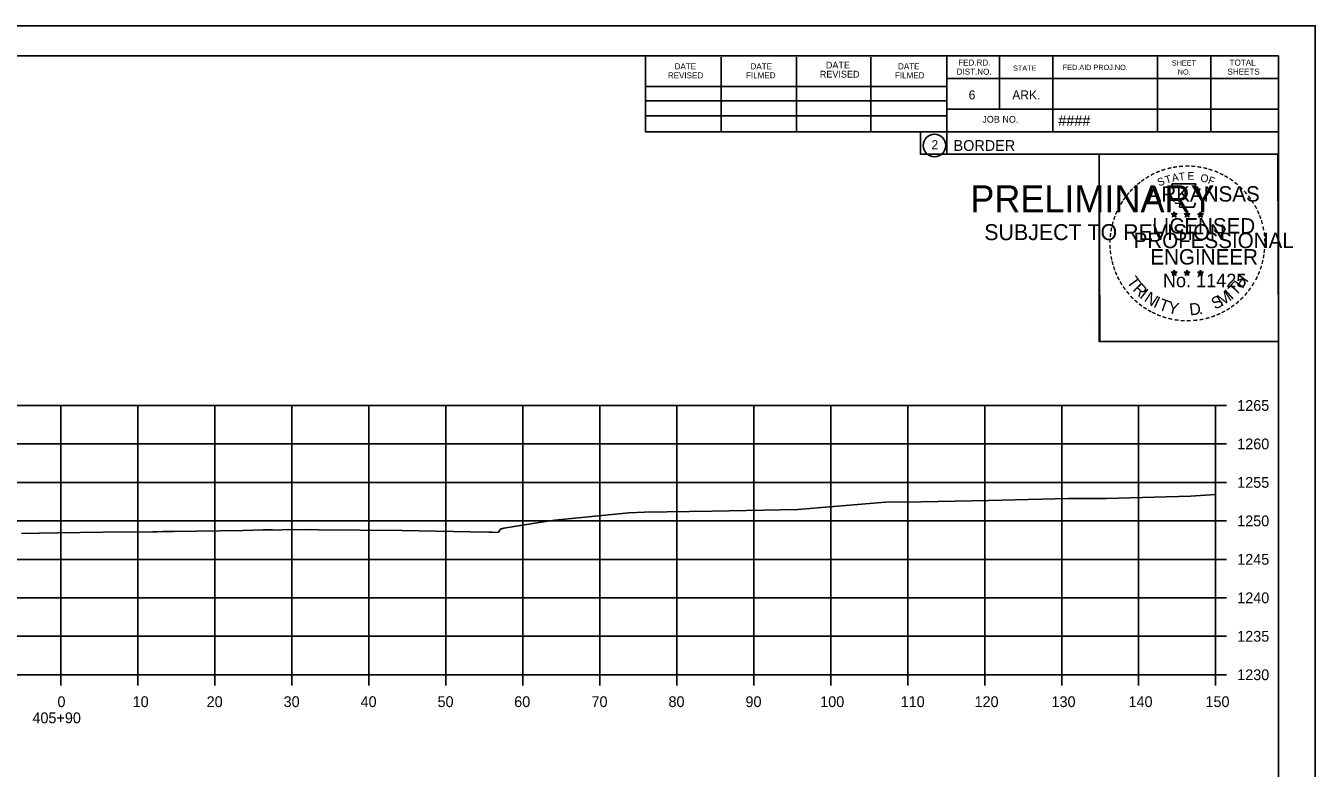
# Model space of a CAD drawing. Extents: x -70 to 701944, y -4 to 666871.
# Drawn here: x 669211.5 to 669379, y 663392.4 to 663488.9 of the extents above; entities that cross this region are included whole.
import ezdxf

# ---------------------------------------------------------------- set-up
doc = ezdxf.new("R2010")
doc.units = 0
for name, color, linetype in [('R_Axis', 7, 'Continuous'), ('R_Axis Annot', 7, 'Continuous'), ('R_Border', 7, 'Continuous'), ('R_Border PE', 7, 'Continuous'), ('R_Border Prem', 7, 'Continuous'), ('R_Exist Surface', 7, 'Continuous'), ('R_Grid', 7, 'Continuous'), ('R_No Plot', 7, 'Continuous')]:
    doc.layers.add(name, color=color, linetype=linetype)

msp = doc.modelspace()

# ---------------------------------------------------------------- linework, layer by layer
at = {"layer": 'R_Axis'}
for p, q in [((669366.07, 663404.57), (669366.07, 663439.57)), ((669367.47, 663439.57), (669366.07, 663439.57)), ((669367.47, 663434.57), (669366.07, 663434.57)), ((669367.47, 663429.57), (669366.07, 663429.57)), ((669367.47, 663424.57), (669366.07, 663424.57)), ((669367.47, 663419.57), (669366.07, 663419.57)), ((669367.47, 663414.57), (669366.07, 663414.57)), ((669367.47, 663409.57), (669366.07, 663409.57)), ((669066.07, 663404.57), (669366.07, 663404.57)), ((669216.07, 663403.17), (669216.07, 663404.57)), ((669226.07, 663403.17), (669226.07, 663404.57)), ((669236.07, 663403.17), (669236.07, 663404.57)), ((669246.07, 663403.17), (669246.07, 663404.57)), ((669256.07, 663403.17), (669256.07, 663404.57)), ((669266.07, 663403.17), (669266.07, 663404.57)), ((669276.07, 663403.17), (669276.07, 663404.57)), ((669286.07, 663403.17), (669286.07, 663404.57)), ((669296.07, 663403.17), (669296.07, 663404.57)), ((669306.07, 663403.17), (669306.07, 663404.57)), ((669316.07, 663403.17), (669316.07, 663404.57)), ((669326.07, 663403.17), (669326.07, 663404.57)), ((669336.07, 663403.17), (669336.07, 663404.57)), ((669346.07, 663403.17), (669346.07, 663404.57)), ((669356.07, 663403.17), (669356.07, 663404.57)), ((669366.07, 663403.17), (669366.07, 663404.57)), ((669367.47, 663404.57), (669366.07, 663404.57))]:
    msp.add_line(p, q, dxfattribs=at)
at = {"layer": 'R_Border'}
for p, q in [((669058.07, 663485.03), (669374.25, 663485.03)), ((669291.99, 663475.15), (669291.99, 663485.03)), ((669301.85, 663475.15), (669301.85, 663484.83)), ((669311.61, 663475.15), (669311.61, 663484.83)), ((669321.29, 663475.15), (669321.29, 663484.83)), ((669331.15, 663485.03), (669331.15, 663472.23)), ((669337.99, 663485.03), (669337.99, 663478.09)), ((669344.93, 663485.03), (669344.93, 663475.15)), ((669358.51, 663485.03), (669358.51, 663475.15)), ((669365.45, 663485.03), (669365.45, 663475.15)), ((669374.25, 663279.57), (669374.25, 663485.03)), ((669374.25, 663482.09), (669331.15, 663482.09)), ((669374.25, 663482.11), (669374.25, 663482.11)), ((669291.99, 663481.01), (669331.15, 663481.01)), ((669291.99, 663479.15), (669331.15, 663479.15)), ((669291.99, 663475.15), (669291.99, 663477.21)), ((669291.99, 663477.21), (669331.15, 663477.21)), ((669374.25, 663478.09), (669331.15, 663478.09)), ((669334.11, 663478.09), (669374.25, 663478.09)), ((669374.25, 663475.15), (669291.99, 663475.15)), ((669331.15, 663472.23), (669374.25, 663472.23))]:
    msp.add_line(p, q, dxfattribs=at)
msp.add_circle((669329.54, 663473.36), 1.47, dxfattribs=at)
at = {"layer": 'R_Border PE'}
for p, q in [((669360.34, 663464.48), (669360.69, 663464.37)), ((669360.34, 663464.48), (669360.59, 663464.44)), ((669360.34, 663464.48), (669360.57, 663464.36)), ((669360.47, 663464.07), (669360.69, 663464.37)), ((669360.47, 663464.07), (669360.6, 663464.32)), ((669360.47, 663464.07), (669360.68, 663464.29)), ((669360.69, 663464.74), (669360.65, 663464.48)), ((669360.9, 663464.07), (669360.68, 663464.29)), ((669360.69, 663464.37), (669360.69, 663464.74)), ((669360.69, 663464.74), (669360.74, 663464.49)), ((669361.03, 663464.48), (669360.69, 663464.37)), ((669360.9, 663464.07), (669360.69, 663464.37)), ((669361.03, 663464.48), (669360.75, 663464.43)), ((669360.9, 663464.07), (669360.76, 663464.37)), ((669361.03, 663464.48), (669360.83, 663464.38)), ((669362.01, 663464.48), (669362.36, 663464.37)), ((669362.01, 663464.48), (669362.26, 663464.44)), ((669362.01, 663464.48), (669362.24, 663464.36)), ((669362.14, 663464.07), (669362.36, 663464.37)), ((669362.14, 663464.07), (669362.27, 663464.32)), ((669362.14, 663464.07), (669362.35, 663464.29)), ((669362.36, 663464.74), (669362.32, 663464.48)), ((669362.57, 663464.07), (669362.35, 663464.29)), ((669362.36, 663464.37), (669362.36, 663464.74)), ((669362.36, 663464.74), (669362.41, 663464.49)), ((669362.7, 663464.48), (669362.36, 663464.37)), ((669362.57, 663464.07), (669362.36, 663464.37)), ((669362.7, 663464.48), (669362.42, 663464.43)), ((669362.57, 663464.07), (669362.43, 663464.37)), ((669362.7, 663464.48), (669362.5, 663464.38)), ((669363.77, 663464.47), (669364.12, 663464.36)), ((669363.77, 663464.47), (669364.02, 663464.43)), ((669363.77, 663464.47), (669364.01, 663464.35)), ((669363.9, 663464.06), (669364.12, 663464.36)), ((669363.9, 663464.06), (669364.03, 663464.31)), ((669363.9, 663464.06), (669364.12, 663464.28)), ((669364.12, 663464.72), (669364.08, 663464.47)), ((669364.12, 663464.36), (669364.12, 663464.72)), ((669364.12, 663464.72), (669364.17, 663464.47)), ((669364.47, 663464.47), (669364.12, 663464.36)), ((669364.33, 663464.06), (669364.12, 663464.36)), ((669364.33, 663464.06), (669364.12, 663464.28)), ((669364.47, 663464.47), (669364.18, 663464.42)), ((669364.33, 663464.06), (669364.2, 663464.35)), ((669364.47, 663464.47), (669364.26, 663464.37)), ((669360.33, 663456.91), (669360.68, 663456.8)), ((669360.33, 663456.91), (669360.59, 663456.86)), ((669360.33, 663456.91), (669360.57, 663456.79)), ((669360.47, 663456.5), (669360.68, 663456.8)), ((669360.68, 663457.16), (669360.64, 663456.91)), ((669360.68, 663456.8), (669360.68, 663457.16)), ((669360.68, 663457.16), (669360.73, 663456.91)), ((669361.03, 663456.91), (669360.68, 663456.8)), ((669360.9, 663456.5), (669360.68, 663456.8)), ((669361.03, 663456.91), (669360.74, 663456.86)), ((669361.03, 663456.91), (669360.83, 663456.81)), ((669362, 663456.91), (669362.35, 663456.8)), ((669362, 663456.91), (669362.26, 663456.86)), ((669362, 663456.91), (669362.24, 663456.79)), ((669362.14, 663456.5), (669362.35, 663456.8)), ((669362.35, 663457.16), (669362.31, 663456.91)), ((669362.35, 663456.8), (669362.35, 663457.16)), ((669362.35, 663457.16), (669362.4, 663456.91)), ((669362.7, 663456.91), (669362.35, 663456.8)), ((669362.56, 663456.5), (669362.35, 663456.8)), ((669362.7, 663456.91), (669362.41, 663456.86)), ((669362.7, 663456.91), (669362.49, 663456.81)), ((669363.77, 663456.9), (669364.12, 663456.79)), ((669363.77, 663456.9), (669364.02, 663456.85)), ((669363.77, 663456.9), (669364.01, 663456.78)), ((669364.12, 663457.15), (669364.08, 663456.9)), ((669364.12, 663456.79), (669364.12, 663457.15)), ((669364.12, 663457.15), (669364.17, 663456.9)), ((669364.47, 663456.9), (669364.12, 663456.79)), ((669364.47, 663456.9), (669364.18, 663456.85)), ((669364.47, 663456.9), (669364.26, 663456.8)), ((669360.47, 663456.5), (669360.59, 663456.75)), ((669360.47, 663456.5), (669360.68, 663456.72)), ((669360.9, 663456.5), (669360.68, 663456.72)), ((669360.9, 663456.5), (669360.76, 663456.79)), ((669362.14, 663456.5), (669362.26, 663456.75)), ((669362.14, 663456.5), (669362.35, 663456.72)), ((669362.56, 663456.5), (669362.35, 663456.72)), ((669362.56, 663456.5), (669362.43, 663456.79)), ((669363.9, 663456.49), (669364.12, 663456.79)), ((669363.9, 663456.49), (669364.03, 663456.74)), ((669363.9, 663456.49), (669364.12, 663456.71)), ((669364.33, 663456.49), (669364.12, 663456.79)), ((669364.33, 663456.49), (669364.12, 663456.71)), ((669364.33, 663456.49), (669364.19, 663456.78))]:
    msp.add_line(p, q, dxfattribs=at)
for points in [[(669360.38, 663468.36), (669360.65, 663467.53)], [(669363.89, 663467.44), (669364.03, 663467.72), (669363.35, 663467.7), (669363.49, 663468.36), (669360.38, 663468.36)], [(669360.87, 663465.94), (669360.87, 663465.85), (669361.43, 663465.83), (669361.38, 663465.36), (669363.25, 663465.36), (669363.45, 663465.89)], [(669360.69, 663464.74), (669360.9, 663464.07), (669360.34, 663464.48), (669361.03, 663464.48), (669360.47, 663464.07), (669360.69, 663464.74)], [(669362.36, 663464.74), (669362.57, 663464.07), (669362.01, 663464.48), (669362.7, 663464.48), (669362.14, 663464.07), (669362.36, 663464.74)], [(669364.12, 663464.72), (669364.33, 663464.06), (669363.77, 663464.47), (669364.47, 663464.47), (669363.9, 663464.06), (669364.12, 663464.72)], [(669360.68, 663457.16), (669360.9, 663456.5), (669360.33, 663456.91), (669361.03, 663456.91), (669360.47, 663456.5), (669360.68, 663457.16)], [(669362.35, 663457.16), (669362.56, 663456.5), (669362, 663456.91), (669362.7, 663456.91), (669362.14, 663456.5), (669362.35, 663457.16)], [(669364.12, 663457.15), (669364.33, 663456.49), (669363.77, 663456.9), (669364.47, 663456.9), (669363.9, 663456.49), (669364.12, 663457.15)]]:
    msp.add_lwpolyline(points, dxfattribs=at)
for centre, radius in [((669360.69, 663464.37), 0.172), ((669360.69, 663464.37), 0.145), ((669360.69, 663464.37), 0.116), ((669360.69, 663464.37), 0.0991), ((669360.69, 663464.37), 0.0747), ((669360.69, 663464.37), 0.0495), ((669360.69, 663464.37), 0.0296), ((669362.36, 663464.37), 0.172), ((669362.36, 663464.37), 0.145), ((669362.36, 663464.37), 0.116), ((669362.36, 663464.37), 0.0991), ((669362.36, 663464.37), 0.0747), ((669362.36, 663464.37), 0.0495), ((669362.36, 663464.37), 0.0296), ((669364.12, 663464.36), 0.172), ((669364.12, 663464.36), 0.145), ((669364.12, 663464.36), 0.116), ((669364.12, 663464.36), 0.0991), ((669364.12, 663464.36), 0.0747), ((669364.12, 663464.36), 0.0495), ((669364.12, 663464.36), 0.0296), ((669360.68, 663456.8), 0.172), ((669360.68, 663456.8), 0.145), ((669360.68, 663456.8), 0.116), ((669360.68, 663456.8), 0.0991), ((669360.68, 663456.8), 0.0747), ((669360.68, 663456.8), 0.0495), ((669360.68, 663456.8), 0.0296), ((669362.35, 663456.8), 0.172), ((669362.35, 663456.8), 0.145), ((669362.35, 663456.8), 0.116), ((669362.35, 663456.8), 0.0991), ((669362.35, 663456.8), 0.0747), ((669362.35, 663456.8), 0.0495), ((669362.35, 663456.8), 0.0296), ((669364.12, 663456.79), 0.172), ((669364.12, 663456.79), 0.145), ((669364.12, 663456.79), 0.116), ((669364.12, 663456.79), 0.0991), ((669364.12, 663456.79), 0.0747), ((669364.12, 663456.79), 0.0495), ((669364.12, 663456.79), 0.0296)]:
    msp.add_circle(centre, radius, dxfattribs=at)
at = {"layer": 'R_Exist Surface'}
msp.add_lwpolyline([(669210.95, 663422.91), (669215.63, 663423), (669221.55, 663423.11), (669227.99, 663423.16), (669228.6, 663423.16), (669229.34, 663423.18), (669230.7, 663423.19), (669239.68, 663423.34), (669242.35, 663423.39), (669242.78, 663423.39), (669243.57, 663423.39), (669244.33, 663423.38), (669244.82, 663423.39), (669248.01, 663423.44), (669249.52, 663423.42), (669260.34, 663423.3), (669269.25, 663423.15), (669271.7, 663423.1), (669272.04, 663423.1), (669272.85, 663423.08), (669273.11, 663423.41), (669273.2, 663423.53), (669273.48, 663423.58), (669273.58, 663423.61), (669279.28, 663424.53), (669279.63, 663424.59), (669280.21, 663424.65), (669289.82, 663425.62), (669291.89, 663425.69), (669300.65, 663425.85), (669309.53, 663426.01), (669311.8, 663426.06), (669315.92, 663426.39), (669323.19, 663426.99), (669327.79, 663427.05), (669336.62, 663427.22), (669346.87, 663427.46), (669347.88, 663427.5), (669351.91, 663427.48), (669362.82, 663427.78), (669366.07, 663427.99)], dxfattribs=at)
at = {"layer": 'R_Grid'}
for p, q in [((669066.07, 663439.57), (669366.07, 663439.57)), ((669216.07, 663404.57), (669216.07, 663439.57)), ((669226.07, 663404.57), (669226.07, 663439.57)), ((669236.07, 663404.57), (669236.07, 663439.57)), ((669246.07, 663404.57), (669246.07, 663439.57)), ((669256.07, 663404.57), (669256.07, 663439.57)), ((669266.07, 663404.57), (669266.07, 663439.57)), ((669276.07, 663404.57), (669276.07, 663439.57)), ((669286.07, 663404.57), (669286.07, 663439.57)), ((669296.07, 663404.57), (669296.07, 663439.57)), ((669306.07, 663404.57), (669306.07, 663439.57)), ((669316.07, 663404.57), (669316.07, 663439.57)), ((669326.07, 663404.57), (669326.07, 663439.57)), ((669336.07, 663404.57), (669336.07, 663439.57)), ((669346.07, 663404.57), (669346.07, 663439.57)), ((669356.07, 663404.57), (669356.07, 663439.57)), ((669366.07, 663404.57), (669366.07, 663439.57)), ((669066.07, 663434.57), (669366.07, 663434.57)), ((669066.07, 663429.57), (669366.07, 663429.57)), ((669066.07, 663424.57), (669366.07, 663424.57)), ((669066.07, 663419.57), (669366.07, 663419.57)), ((669066.07, 663414.57), (669366.07, 663414.57)), ((669066.07, 663409.57), (669366.07, 663409.57)), ((669066.07, 663404.57), (669366.07, 663404.57))]:
    msp.add_line(p, q, dxfattribs=at)
at = {"layer": 'R_No Plot'}
for p, q in [((669045.67, 663488.92), (669379, 663488.92)), ((669350.29, 663449.77), (669350.29, 663449.77))]:
    msp.add_line(p, q, dxfattribs=at)
for points in [[(669045.66, 663488.92), (669379, 663488.92), (669379, 663275.58), (669045.66, 663275.58)], [(669291.99, 663485.03), (669291.99, 663475.15), (669327.72, 663475.15), (669327.72, 663472.23), (669350.92, 663472.23), (669350.92, 663447.89), (669374.25, 663447.89), (669374.25, 663279.57), (669058.07, 663279.57), (669058.07, 663485.03)], [(669350.92, 663472.23), (669374.13, 663472.23), (669374.25, 663447.89), (669351.04, 663447.89)]]:
    msp.add_lwpolyline(points, close=True, dxfattribs=at)

# ---------------------------------------------------------------- texts
at = {"layer": 'R_Axis Annot'}
for s, p in [('1265', (669368.87, 663438.87)), ('1260', (669368.87, 663433.87)), ('1255', (669368.87, 663428.87)), ('1250', (669368.87, 663423.87)), ('1245', (669368.87, 663418.87)), ('1240', (669368.87, 663413.87)), ('1235', (669368.87, 663408.87)), ('1230', (669368.87, 663403.87)), ('0', (669215.61, 663400.37)), ('10', (669225.38, 663400.37)), ('20', (669234.99, 663400.37)), ('30', (669244.99, 663400.37)), ('40', (669254.99, 663400.37)), ('50', (669264.99, 663400.37)), ('60', (669274.95, 663400.37)), ('70', (669284.99, 663400.37)), ('80', (669294.99, 663400.37)), ('90', (669304.99, 663400.37)), ('100', (669314.7, 663400.37)), ('110', (669325.15, 663400.37)), ('120', (669334.75, 663400.37)), ('130', (669344.75, 663400.37)), ('140', (669354.75, 663400.37)), ('150', (669364.75, 663400.37)), ('405+90', (669212.36, 663398.27))]:
    msp.add_text(s, height=1.4, dxfattribs=at).set_placement(p)
at = {"layer": 'R_Border'}
for s, height, p in [('DATE', 0.782, (669295.79, 663483.27)), ('DATE', 0.782, (669305.65, 663483.27)), ('DATE', 0.879, (669315.43, 663483.37)), ('DATE', 0.782, (669324.81, 663483.27)), ('FED.RD.', 0.782, (669332.63, 663483.75)), ('STATE', 0.684, (669339.75, 663483.07)), ('FED.AID PROJ.NO.', 0.684, (669346.21, 663483.17)), ('SHEET', 0.684, (669360.37, 663483.75)), ('TOTAL', 0.782, (669367.89, 663483.75)), ('REVISED', 0.782, (669294.91, 663482.09)), ('FILMED', 0.782, (669305.07, 663482.09)), ('REVISED', 0.879, (669314.65, 663482.19)), ('FILMED', 0.782, (669324.41, 663482.09)), ('DIST.NO.', 0.782, (669332.43, 663482.57)), ('NO.', 0.684, (669361.15, 663482.57)), ('SHEETS', 0.782, (669367.61, 663482.57)), ('6', 1.17, (669333.99, 663479.35)), ('ARK.', 1.172, (669339.65, 663479.35)), ('JOB NO.', 0.879, (669335.75, 663476.33)), ('####', 1.4, (669345.63, 663475.89)), ('2', 1.17, (669329.16, 663472.88)), ('BORDER', 1.4, (669332.02, 663472.66))]:
    msp.add_text(s, height=height, rotation=360, dxfattribs=at).set_placement(p)
at = {"layer": 'R_Border PE'}
for s, height, rotation, p in [('-', 1.6, 19.1761, (669359.13, 663469.49)), ('-', 1.6, 13.6301, (669359.88, 663469.73)), ('-', 1.6, 10.2193, (669360.55, 663469.89)), ('-', 1.6, 5.8968, (669361.28, 663470)), ('-', 1.6, 0.1862, (669362.06, 663470.07)), ('-', 1.6, 357.743, (669362.78, 663470.06)), ('-', 1.6, 352.1617, (669363.52, 663470)), ('-', 1.6, 347.2049, (669364.24, 663469.89)), ('-', 1.6, 342.3362, (669364.88, 663469.73)), ('-', 1.6, 38.9507, (669356.21, 663467.76)), ('-', 1.6, 36.2317, (669356.68, 663468.14)), ('-', 1.6, 34.0636, (669357.26, 663468.53)), ('-', 1.6, 28.7918, (669357.86, 663468.9)), ('-', 1.6, 24.3072, (669358.49, 663469.22)), ('S', 1, 21.594, (669358.73, 663468.04)), ('T', 1, 16.4036, (669359.65, 663468.37)), ('A', 1, 11.2132, (669360.47, 663468.62)), ('T', 1, 6.0228, (669361.32, 663468.79)), ('E', 1, 0.8323, (669362.43, 663468.9)), ('O', 1, 350.4515, (669364.03, 663468.69)), ('F', 1, 340.0707, (669364.99, 663468.46)), ('-', 1.6, 337.8551, (669365.61, 663469.51)), ('-', 1.6, 334.1211, (669366.24, 663469.24)), ('-', 1.6, 329.6409, (669366.82, 663468.96)), ('-', 1.6, 325.8627, (669367.46, 663468.6)), ('-', 1.6, 320.5297, (669368.07, 663468.17)), ('-', 1.6, 50.6142, (669354.92, 663466.38)), ('-', 1.6, 48.423, (669355.33, 663466.86)), ('-', 1.6, 42.9622, (669355.78, 663467.34)), ('ARKANSAS', 2, 360, (669357.23, 663466.07)), ('-', 1.6, 315.5786, (669368.67, 663467.68)), ('-', 1.6, 309.8797, (669369.24, 663467.13)), ('-', 1.6, 306.6522, (669369.77, 663466.53)), ('-', 1.6, 62.8713, (669353.87, 663464.67)), ('-', 1.6, 58.0706, (669354.19, 663465.28)), ('-', 1.6, 54.2325, (669354.51, 663465.81)), ('-', 1.4, 303.6753, (669370.25, 663465.96)), ('-', 1.6, 299.6684, (669370.57, 663465.36)), ('-', 1.6, 72.3945, (669353.4, 663463.43)), ('-', 1.6, 67.7743, (669353.61, 663464.06)), ('LICENSED', 2, 360, (669357.83, 663461.92)), ('DWB', 0.01, 360, (669360.67, 663464.37)), ('DWB', 0.01, 360, (669362.34, 663464.37)), ('DWB', 0.01, 360, (669364.11, 663464.36)), ('-', 1.6, 294.6628, (669370.9, 663464.74)), ('-', 1.6, 290.5728, (669371.15, 663464.17)), ('-', 1.6, 285.1233, (669371.39, 663463.59)), ('-', 1.6, 85.1863, (669352.99, 663461.31)), ('-', 1.6, 81.2013, (669353.07, 663462)), ('-', 1.6, 75.461, (669353.2, 663462.71)), ('PROFESSIONAL', 2, 360, (669355.41, 663460.02)), ('-', 1.6, 280.5493, (669371.59, 663462.84)), ('-', 1.6, 276.5962, (669371.75, 663462.08)), ('-', 1.6, 94.1959, (669353, 663459.88)), ('-', 1.6, 89.0622, (669352.97, 663460.61)), ('-', 1.6, 274.3301, (669371.81, 663461.35)), ('-', 1.6, 269.9407, (669371.84, 663460.72)), ('-', 1.6, 98.9479, (669353.07, 663459.22)), ('-', 1.6, 101.7149, (669353.21, 663458.48)), ('ENGINEER', 2, 360, (669357.59, 663457.89)), ('-', 1.6, 255.7626, (669371.64, 663458.72)), ('-', 1.6, 260.9953, (669371.75, 663459.4)), ('-', 1.6, 263.5172, (669371.82, 663460.06)), ('-', 1.6, 105.4578, (669353.37, 663457.89)), ('-', 1.6, 109.0874, (669353.58, 663457.26)), ('-', 1.6, 114.0643, (669353.84, 663456.66)), ('DWB', 0.01, 360, (669360.67, 663456.79)), ('DWB', 0.01, 360, (669362.34, 663456.79)), ('-', 1.6, 247.8887, (669371.24, 663457.33)), ('-', 1.6, 252.8681, (669371.46, 663458)), ('-', 1.6, 115.7289, (669354.14, 663456.04)), ('-', 1.6, 120.4471, (669354.5, 663455.46)), ('T', 1.54, 306.0406, (669354.44, 663455.64)), ('R', 1.54, 314.005, (669355.2, 663454.59)), ('No. 11425', 1.757, 360, (669359.22, 663454.94)), ('DWB', 0.01, 360, (669364.11, 663456.78)), ('T', 1.54, 46.6444, (669368.67, 663453.73)), ('H', 1.54, 54.6088, (669369.56, 663454.67)), ('-', 1.6, 239.0712, (669370.58, 663455.95)), ('-', 1.6, 244.6197, (669370.98, 663456.7)), ('-', 1.6, 125.8934, (669354.9, 663454.9)), ('-', 1.6, 130.7181, (669355.37, 663454.35)), ('-', 1.6, 134.2238, (669355.88, 663453.8)), ('I', 1.54, 321.9694, (669356.1, 663453.66)), ('N', 1.54, 326.5002, (669356.67, 663453.19)), ('I', 1.54, 335.3603, (669357.88, 663452.4)), ('T', 1.54, 339.8912, (669358.54, 663452.07)), ('S', 1.54, 26.9312, (669365.99, 663452)), ('M', 1.54, 32.6563, (669366.83, 663452.4)), ('I', 1.54, 42.1136, (669368.11, 663453.25)), ('-', 1.6, 225.7653, (669369.27, 663454.17)), ('-', 1.6, 231.2538, (669369.75, 663454.73)), ('-', 1.6, 233.8452, (669370.18, 663455.3)), ('-', 1.6, 138.9338, (669356.41, 663453.34)), ('-', 1.6, 144.6463, (669356.96, 663452.93)), ('-', 1.6, 148.0898, (669357.52, 663452.56)), ('-', 1.6, 151.5704, (669358.1, 663452.23)), ('-', 1.6, 154.6002, (669358.63, 663451.99)), ('Y', 1.54, 347.8556, (669359.76, 663451.63)), ('D', 1.54, 6.3969, (669362.74, 663451.27)), ('-', 1.6, 207.3568, (669367.11, 663452.45)), ('-', 1.6, 212.2491, (669367.67, 663452.8)), ('-', 1.6, 215.7363, (669368.2, 663453.19)), ('-', 1.6, 221.0851, (669368.75, 663453.66)), ('-', 1.6, 158.5612, (669359.25, 663451.73)), ('-', 1.6, 162.7983, (669359.94, 663451.52)), ('-', 1.6, 167.5555, (669360.65, 663451.36)), ('-', 1.6, 173.1155, (669361.42, 663451.25)), ('-', 1.6, 176.5183, (669362.17, 663451.19)), ('-', 1.6, 181.5918, (669362.92, 663451.21)), ('-', 1.6, 185.8167, (669363.72, 663451.29)), ('-', 1.6, 191.2858, (669364.46, 663451.42)), ('.', 1.54, 13.7642, (669363.93, 663451.4)), ('-', 1.6, 195.4743, (669365.19, 663451.62)), ('-', 1.6, 200.7184, (669365.87, 663451.86)), ('-', 1.6, 204.2516, (669366.49, 663452.13))]:
    msp.add_text(s, height=height, rotation=rotation, dxfattribs=at).set_placement(p)
at = {"layer": 'R_Border Prem'}
for s, height, p in [('PRELIMINARY', 3.5, (669334.2, 663464.69)), ('DWB', 0.01, (669334.95, 663466.54)), ('SUBJECT TO REVISION', 2.0751, (669336.01, 663461.06))]:
    msp.add_text(s, height=height, rotation=360, dxfattribs=at).set_placement(p)

doc.saveas('drawing.dxf')
